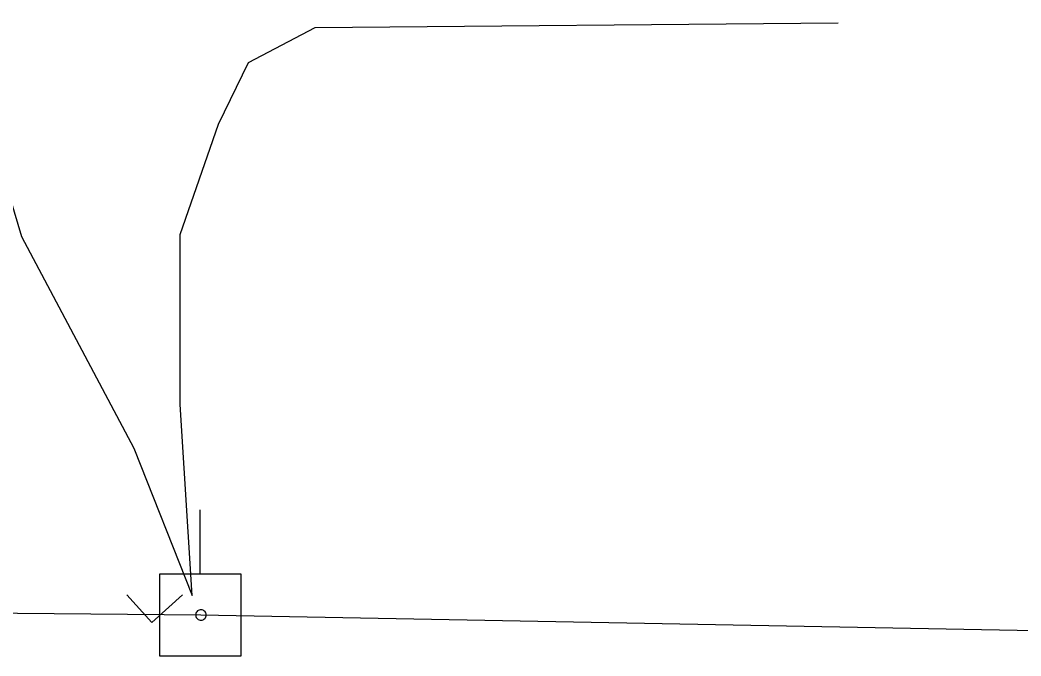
# Model space of a CAD drawing. Extents: x 596028 to 606371, y 330010 to 403088.
# Drawn here: x 604398.29 to 604443.46, y 344660.77 to 344689.46 of the extents above; entities that cross this region are included whole.
import ezdxf

# ---------------------------------------------------------------- set-up
doc = ezdxf.new("R2010")
doc.units = 0
for name, color, linetype in [('E_UTL_E_UG', 7, 'Continuous'), ('E_UTL_EPowerPole', 7, 'Continuous'), ('E_UTL_Overhead', 7, 'Continuous')]:
    doc.layers.add(name, color=color, linetype=linetype)

msp = doc.modelspace()

# ---------------------------------------------------------------- linework, layer by layer
at = {"layer": 'E_UTL_E_UG'}
for points in [[(604395.43, 344689.46), (604398.35, 344679.7), (604403.42, 344670.15), (604406.06, 344663.5), (604405.51, 344672.11), (604405.52, 344679.781), (604407.25, 344684.76), (604408.59, 344687.55), (604411.61, 344689.12), (604435.2, 344689.34)], [(604404.235, 344662.276), (604403.109, 344663.53)], [(604404.235, 344662.276), (604405.613, 344663.535)]]:
    msp.add_lwpolyline(points, dxfattribs=at)
at = {"layer": 'E_UTL_EPowerPole'}
for points in [[(604406.418, 344664.463), (604406.418, 344667.371)], [(604408.262, 344664.463), (604404.574, 344664.463)], [(604404.574, 344664.463), (604404.574, 344660.771)], [(604408.262, 344660.771), (604408.262, 344664.463)], [(604406.688, 344662.62), (604406.684, 344662.665), (604406.671, 344662.709), (604406.651, 344662.749), (604406.623, 344662.785), (604406.588, 344662.814), (604406.549, 344662.837), (604406.506, 344662.852), (604406.461, 344662.858), (604406.416, 344662.856), (604406.372, 344662.845), (604406.331, 344662.827), (604406.294, 344662.8), (604406.263, 344662.767), (604406.238, 344662.729), (604406.221, 344662.687), (604406.213, 344662.643), (604406.213, 344662.597), (604406.221, 344662.553), (604406.238, 344662.511), (604406.263, 344662.473), (604406.294, 344662.44), (604406.331, 344662.413), (604406.372, 344662.395), (604406.416, 344662.384), (604406.461, 344662.382), (604406.506, 344662.388), (604406.549, 344662.403), (604406.588, 344662.426), (604406.623, 344662.455), (604406.651, 344662.491), (604406.671, 344662.531), (604406.684, 344662.575), (604406.688, 344662.62)], [(604404.574, 344660.771), (604408.262, 344660.771)]]:
    msp.add_lwpolyline(points, dxfattribs=at)
at = {"layer": 'E_UTL_Overhead'}
msp.add_lwpolyline([(604098.534, 344665.42), (604406.45, 344662.62), (604494.53, 344660.98)], dxfattribs=at)

doc.saveas('drawing.dxf')
